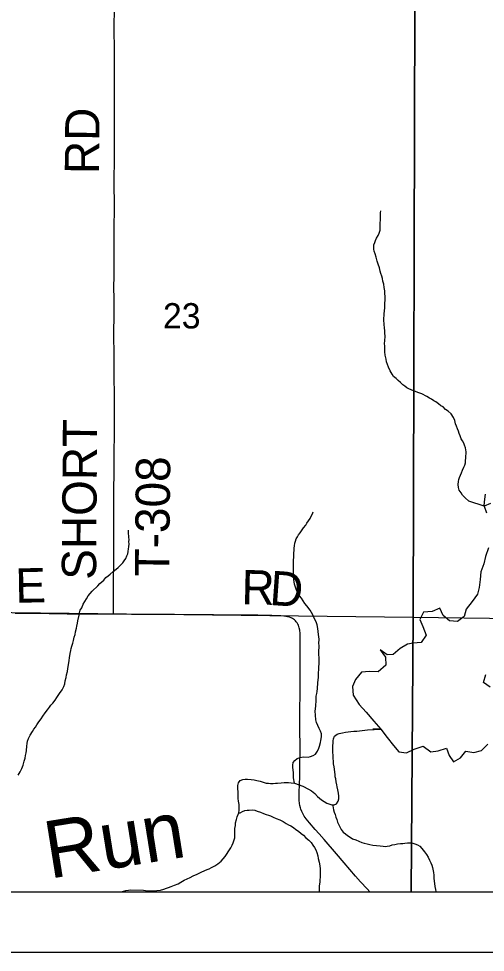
# Model space of a CAD drawing. Extents: x -8.8 to 41.4, y 0 to 34.6.
# Drawn here: x -7.104 to -6.331, y 14 to 15.544 of the extents above; entities that cross this region are included whole.
import ezdxf

# ---------------------------------------------------------------- set-up
doc = ezdxf.new("R2010")
doc.units = 0
for name, color, linetype in [('GM_X_Corporation', 7, 'Continuous'), ('GM_X_County_Road', 7, 'Continuous'), ('GM_X_Minor_River', 7, 'Continuous'), ('GM_X_Minor_River_Text', 7, 'Continuous'), ('GM_X_Section_Text', 7, 'Continuous'), ('GM_X_State_Shield', 7, 'Continuous'), ('GM_X_Township_Road', 7, 'Continuous'), ('GM_X_Township_Road_Text', 7, 'Continuous'), ('GM_X_Township_Text', 7, 'Continuous'), ('SH_Border', 7, 'Continuous')]:
    doc.layers.add(name, color=color, linetype=linetype)

msp = doc.modelspace()

# ---------------------------------------------------------------- linework, layer by layer
at = {"layer": 'GM_X_Corporation'}
msp.add_lwpolyline([(-8.6743, 18.6925), (-8.6743, 14.1), (-5.4442, 14.1), (-5.4432, 14.2265), (-5.4429, 14.2618), (-5.4404, 14.5882), (-5.4368, 15.0446), (-5.435, 15.3164), (-5.4282, 16.3507), (-5.4212, 16.5483), (-5.4129, 17.3836), (-5.4008, 18.6369)], dxfattribs=at)
for points in [[(-6.4479, 15.5667), (-6.4506, 14.5538), (-7.4475, 14.5649), (-7.4468, 15.5783)], [(-6.4479, 15.5667), (-5.4349, 15.5503), (-5.4351, 15.4586), (-5.4406, 14.5401), (-6.4506, 14.5538)], [(-7.4495, 14.1), (-6.4536, 14.1), (-6.4506, 14.5538), (-7.4475, 14.5649)], [(-6.4536, 14.1), (-5.4429, 14.1), (-5.4401, 14.4488), (-5.4406, 14.5401), (-6.4506, 14.5538)]]:
    msp.add_lwpolyline(points, close=True, dxfattribs=at)
at = {"layer": 'GM_X_County_Road'}
for points in [[(-6.6577, 14.5546), (-6.6586, 14.5548), (-6.6647, 14.5559), (-6.6696, 14.5562), (-6.6764, 14.5566), (-6.6845, 14.5569), (-6.6907, 14.557), (-6.6938, 14.5571), (-6.7074, 14.5574), (-6.7208, 14.5574), (-6.7242, 14.5574), (-6.7298, 14.5575), (-6.7497, 14.5576), (-6.7608, 14.5576), (-6.7807, 14.5578), (-6.8254, 14.5581), (-6.8453, 14.5583), (-6.8571, 14.5583), (-6.9167, 14.5588), (-6.9275, 14.5589), (-6.9346, 14.5589), (-6.9409, 14.559), (-6.9467, 14.559), (-6.9601, 14.5591), (-6.9756, 14.5591), (-6.9893, 14.5591), (-7.0011, 14.5591), (-7.0234, 14.5592), (-7.0533, 14.5596), (-7.0818, 14.5601), (-7.1091, 14.5603)], [(-6.522, 14.1), (-6.5268, 14.1048), (-6.5378, 14.1166), (-6.546, 14.1259), (-6.5645, 14.1477), (-6.5774, 14.1628), (-6.5976, 14.1864), (-6.6058, 14.1957), (-6.6124, 14.2031), (-6.6219, 14.2139), (-6.6275, 14.2206), (-6.6307, 14.2253), (-6.6333, 14.2295), (-6.6349, 14.2328), (-6.6363, 14.2364), (-6.637, 14.2388), (-6.638, 14.2427), (-6.6387, 14.2462), (-6.639, 14.2516), (-6.6391, 14.2568), (-6.639, 14.2631), (-6.6385, 14.2784), (-6.6383, 14.2898), (-6.6381, 14.3022), (-6.6379, 14.3127), (-6.6377, 14.3295), (-6.6377, 14.3443), (-6.6378, 14.3647), (-6.6379, 14.3758), (-6.6379, 14.387), (-6.6379, 14.4025), (-6.6376, 14.4255), (-6.6374, 14.4708), (-6.6375, 14.4963), (-6.6375, 14.5035), (-6.6374, 14.5168), (-6.6377, 14.5274), (-6.6382, 14.5328), (-6.6389, 14.5364), (-6.6405, 14.541), (-6.6412, 14.5425), (-6.6424, 14.5446), (-6.6439, 14.5465), (-6.645, 14.5478), (-6.6469, 14.5495), (-6.6487, 14.5508), (-6.6502, 14.5517), (-6.6525, 14.5528), (-6.6552, 14.5539), (-6.6577, 14.5546)]]:
    msp.add_lwpolyline(points, dxfattribs=at)
at = {"layer": 'GM_X_Minor_River'}
for points in [[(-6.3654, 14.8384), (-6.3664, 14.8418), (-6.369, 14.8457), (-6.3708, 14.8492), (-6.3726, 14.8538), (-6.374, 14.8576), (-6.3754, 14.8618), (-6.3772, 14.8653), (-6.3789, 14.8699), (-6.3803, 14.8738), (-6.3817, 14.8795), (-6.3838, 14.8845), (-6.3875, 14.8903), (-6.3923, 14.8946), (-6.3967, 14.8974), (-6.4008, 14.9017), (-6.4045, 14.9037), (-6.4082, 14.9068), (-6.4131, 14.91), (-6.4164, 14.9116), (-6.4202, 14.9144), (-6.4235, 14.916), (-6.4276, 14.9188), (-6.4358, 14.9236), (-6.4426, 14.9257), (-6.4467, 14.9273), (-6.4501, 14.9285), (-6.4576, 14.9318), (-6.461, 14.9334), (-6.4643, 14.9362), (-6.4677, 14.9385), (-6.4714, 14.9421), (-6.4754, 14.9452), (-6.4788, 14.9487), (-6.4832, 14.9523), (-6.4854, 14.9561), (-6.4883, 14.9612), (-6.4911, 14.9673), (-6.4929, 14.9719), (-6.4943, 14.9765), (-6.4953, 14.9807), (-6.4966, 14.9876), (-6.4972, 14.9926), (-6.4971, 14.9964), (-6.4973, 15.0025), (-6.4976, 15.0066), (-6.4971, 15.0108), (-6.4969, 15.0188), (-6.4971, 15.0237), (-6.4974, 15.0283), (-6.498, 15.0321), (-6.4986, 15.0386), (-6.4988, 15.0451), (-6.4985, 15.0564), (-6.498, 15.0602), (-6.4974, 15.0659), (-6.4973, 15.072), (-6.4967, 15.0792), (-6.4969, 15.0845), (-6.4971, 15.0895), (-6.4974, 15.0937), (-6.4984, 15.099), (-6.499, 15.1047), (-6.5007, 15.1097), (-6.5014, 15.1139), (-6.5024, 15.1181), (-6.5038, 15.1223), (-6.5048, 15.1262), (-6.5062, 15.1315), (-6.5083, 15.138), (-6.5101, 15.1426), (-6.5118, 15.1492), (-6.5135, 15.1549), (-6.5149, 15.1591), (-6.5156, 15.1626), (-6.5158, 15.166), (-6.5154, 15.1698), (-6.5141, 15.1735), (-6.5125, 15.1769), (-6.5109, 15.1807), (-6.5081, 15.1851), (-6.5065, 15.1889), (-6.5052, 15.1942), (-6.5048, 15.2067), (-6.5047, 15.2101), (-6.5044, 15.2227), (-6.5039, 15.2261)], [(-6.333, 14.7379), (-6.3585, 14.7462), (-6.3641, 14.7513), (-6.3685, 14.7556), (-6.3711, 14.7595), (-6.374, 14.7641), (-6.3753, 14.7687), (-6.376, 14.7733), (-6.3755, 14.7782), (-6.375, 14.7817), (-6.3737, 14.785), (-6.3721, 14.7888), (-6.3705, 14.7929), (-6.3685, 14.797), (-6.3664, 14.8019), (-6.3648, 14.8057), (-6.364, 14.8091), (-6.3635, 14.8129), (-6.363, 14.8174), (-6.3627, 14.8273), (-6.364, 14.8342), (-6.3654, 14.8384)], [(-6.333, 14.7379), (-6.3324, 14.7451), (-6.3309, 14.7576)], [(-6.6469, 14.2797), (-6.6485, 14.2885), (-6.6484, 14.2927), (-6.6486, 14.2969), (-6.6493, 14.3015), (-6.6495, 14.3057), (-6.6498, 14.3095), (-6.6489, 14.3136), (-6.6465, 14.3174), (-6.6423, 14.3203), (-6.6377, 14.322), (-6.6327, 14.323), (-6.6244, 14.3228), (-6.6206, 14.3235), (-6.616, 14.3252), (-6.6121, 14.3274), (-6.6089, 14.3326), (-6.6065, 14.3375), (-6.6057, 14.3409), (-6.604, 14.3469), (-6.6035, 14.3503), (-6.6022, 14.3564), (-6.6024, 14.3613), (-6.6038, 14.3659), (-6.606, 14.3702), (-6.6085, 14.3752), (-6.6102, 14.3798), (-6.6116, 14.3844), (-6.6122, 14.392), (-6.6124, 14.3985), (-6.6118, 14.4068), (-6.6111, 14.4167), (-6.6109, 14.4235), (-6.61, 14.4277), (-6.6096, 14.4311), (-6.609, 14.4364), (-6.608, 14.4455), (-6.6075, 14.4504), (-6.6074, 14.4546), (-6.6069, 14.4584), (-6.6065, 14.4713), (-6.6063, 14.4773), (-6.6062, 14.4834), (-6.6066, 14.4956), (-6.6062, 14.5074), (-6.6065, 14.5108), (-6.6063, 14.518), (-6.6066, 14.5214), (-6.6069, 14.5256), (-6.6081, 14.5355), (-6.6094, 14.5416), (-6.6108, 14.5466), (-6.6141, 14.5524), (-6.6166, 14.5582), (-6.6187, 14.5617), (-6.6209, 14.5655), (-6.6264, 14.5729), (-6.6297, 14.5768), (-6.6355, 14.5853), (-6.6385, 14.5892), (-6.641, 14.5935), (-6.6435, 14.5988), (-6.646, 14.6054), (-6.647, 14.6088), (-6.6473, 14.6123), (-6.6479, 14.6157), (-6.6478, 14.6191), (-6.6481, 14.6225), (-6.6487, 14.629), (-6.6486, 14.6324), (-6.6488, 14.6374), (-6.6484, 14.6415), (-6.6478, 14.6598), (-6.6473, 14.6651), (-6.6472, 14.6685), (-6.6467, 14.6723), (-6.6462, 14.6764), (-6.6454, 14.6798), (-6.6441, 14.6836), (-6.6421, 14.687), (-6.6401, 14.6903), (-6.6374, 14.6937), (-6.6342, 14.6985), (-6.6318, 14.7019), (-6.6283, 14.7063), (-6.6267, 14.7097), (-6.6212, 14.7172), (-6.6191, 14.7213), (-6.6171, 14.725), (-6.6159, 14.7284)], [(-6.9216, 14.6671), (-6.9211, 14.6705), (-6.9206, 14.6754), (-6.9209, 14.6789), (-6.9208, 14.6823), (-6.921, 14.6861), (-6.9215, 14.6945), (-6.9215, 14.6979)], [(-7.1041, 14.293), (-7.1009, 14.2982), (-7.0981, 14.3039), (-7.096, 14.3095), (-7.0943, 14.3163), (-7.093, 14.3208), (-7.0921, 14.3253), (-7.0913, 14.3299), (-7.0908, 14.3337), (-7.0902, 14.3409), (-7.0893, 14.3454), (-7.0888, 14.3492), (-7.0875, 14.3537), (-7.0844, 14.3589), (-7.0808, 14.3653), (-7.0784, 14.3687), (-7.0756, 14.3724), (-7.0732, 14.3761), (-7.0701, 14.381), (-7.0661, 14.3858), (-7.0634, 14.3903), (-7.0594, 14.3959), (-7.0558, 14.4011), (-7.0527, 14.4052), (-7.0503, 14.4089), (-7.0472, 14.4122), (-7.0433, 14.4171), (-7.0401, 14.4212), (-7.0361, 14.4279), (-7.0314, 14.4342), (-7.029, 14.4395), (-7.0273, 14.444), (-7.0264, 14.4489), (-7.0251, 14.4542), (-7.0242, 14.4587), (-7.0229, 14.4644), (-7.022, 14.4693), (-7.0211, 14.4753), (-7.0198, 14.4825), (-7.0193, 14.4867), (-7.0183, 14.4939), (-7.0174, 14.4988), (-7.0165, 14.5026), (-7.0153, 14.5063), (-7.014, 14.5112), (-7.0128, 14.5158), (-7.0115, 14.5211), (-7.0102, 14.5256), (-7.0093, 14.5297), (-7.008, 14.5358), (-7.0071, 14.5395), (-7.0063, 14.5441), (-7.0054, 14.5482), (-7.0032, 14.5577), (-7.0027, 14.5611), (-7.0015, 14.5656), (-6.9991, 14.5697), (-6.9966, 14.5757), (-6.9942, 14.5798), (-6.9915, 14.5843), (-6.9883, 14.5892), (-6.9851, 14.5933), (-6.982, 14.597), (-6.9722, 14.6062), (-6.9691, 14.6099), (-6.9625, 14.6154), (-6.959, 14.6195), (-6.9555, 14.6225), (-6.952, 14.625), (-6.9469, 14.6294), (-6.9423, 14.6335), (-6.9388, 14.636), (-6.9309, 14.6442), (-6.929, 14.6475), (-6.9262, 14.6513), (-6.9242, 14.6554), (-6.9229, 14.6588), (-6.9221, 14.6625), (-6.9216, 14.6671)], [(-6.7385, 14.2443), (-6.7395, 14.25), (-6.7402, 14.2542), (-6.7404, 14.2592), (-6.7402, 14.2649), (-6.7405, 14.2706), (-6.7407, 14.2759), (-6.7394, 14.2801), (-6.7367, 14.2838), (-6.7324, 14.2856), (-6.7286, 14.2862), (-6.7245, 14.2861), (-6.7188, 14.2856), (-6.7139, 14.285), (-6.7093, 14.2842), (-6.7037, 14.2829), (-6.6988, 14.2812), (-6.6939, 14.2799), (-6.6901, 14.2794), (-6.6867, 14.2793), (-6.6822, 14.2792), (-6.6784, 14.2795), (-6.6749, 14.2798), (-6.6692, 14.2804), (-6.6639, 14.2806), (-6.6605, 14.2809), (-6.6567, 14.2808), (-6.6522, 14.2803), (-6.6469, 14.2797), (-6.6333, 14.2748), (-6.6236, 14.27), (-6.6188, 14.2672), (-6.6132, 14.2624), (-6.6088, 14.2578), (-6.6055, 14.2546), (-6.6021, 14.2519), (-6.598, 14.2491), (-6.5935, 14.2467), (-6.5898, 14.2454), (-6.5853, 14.2438), (-6.5811, 14.2437), (-6.5776, 14.2455), (-6.5745, 14.25), (-6.5736, 14.2537), (-6.5735, 14.2583), (-6.5741, 14.2629), (-6.5751, 14.2686), (-6.5765, 14.2736), (-6.5767, 14.277), (-6.5781, 14.282), (-6.5787, 14.2866), (-6.5794, 14.2904), (-6.5797, 14.2942), (-6.5803, 14.2976), (-6.5809, 14.303), (-6.5812, 14.3068), (-6.5822, 14.3117), (-6.5824, 14.3167), (-6.5827, 14.3201), (-6.583, 14.3254), (-6.5836, 14.3308), (-6.5834, 14.335), (-6.5833, 14.3384), (-6.5832, 14.3422), (-6.5828, 14.3456), (-6.583, 14.3494), (-6.5822, 14.3532), (-6.5805, 14.3573), (-6.5763, 14.3606), (-6.5728, 14.3616), (-6.5675, 14.363), (-6.5625, 14.364), (-6.5534, 14.3653), (-6.5488, 14.3655), (-6.5439, 14.3658), (-6.5393, 14.3664), (-6.5351, 14.3667), (-6.5302, 14.3673), (-6.526, 14.3679), (-6.5042, 14.369), (-6.5173, 14.3689)], [(-6.9336, 14.1), (-6.9331, 14.1001), (-6.9297, 14.1011), (-6.9262, 14.1022), (-6.9216, 14.1028), (-6.9182, 14.1031), (-6.897, 14.1025), (-6.8936, 14.102), (-6.8875, 14.1018), (-6.8746, 14.1022), (-6.8685, 14.1028), (-6.8632, 14.1046), (-6.859, 14.106), (-6.8555, 14.107), (-6.8509, 14.1088), (-6.8455, 14.1109), (-6.8394, 14.1134), (-6.8348, 14.1159), (-6.8294, 14.1192), (-6.8244, 14.1217), (-6.8197, 14.1239), (-6.8147, 14.1264), (-6.8082, 14.1292), (-6.8047, 14.131), (-6.8001, 14.1328), (-6.7917, 14.1368), (-6.7882, 14.1382), (-6.7844, 14.14), (-6.7786, 14.1432), (-6.7736, 14.1465), (-6.7685, 14.1509), (-6.7615, 14.1583), (-6.7595, 14.1617), (-6.7555, 14.1677), (-6.752, 14.1725), (-6.7503, 14.177), (-6.7483, 14.1808), (-6.7458, 14.189), (-6.7456, 14.1963), (-6.7455, 14.2004), (-6.7454, 14.2046), (-6.7448, 14.2095), (-6.7443, 14.2141), (-6.743, 14.2194), (-6.7418, 14.2239), (-6.7393, 14.2307), (-6.7384, 14.2348), (-6.7383, 14.239), (-6.7385, 14.2443)], [(-6.7393, 14.2307), (-6.7367, 14.2306), (-6.7328, 14.2328), (-6.729, 14.2342), (-6.7255, 14.2348), (-6.7217, 14.2351), (-6.7172, 14.2354), (-6.7126, 14.2349), (-6.7085, 14.2332), (-6.7032, 14.2315), (-6.6984, 14.2295), (-6.6939, 14.2279), (-6.6901, 14.2266), (-6.6867, 14.2254), (-6.6822, 14.2234), (-6.677, 14.2213), (-6.6714, 14.2189), (-6.6657, 14.216), (-6.6605, 14.2132), (-6.6568, 14.2109), (-6.653, 14.2089), (-6.6486, 14.2061), (-6.6445, 14.2033), (-6.64, 14.2001), (-6.6356, 14.1966), (-6.6322, 14.1938), (-6.6282, 14.1895), (-6.623, 14.1852), (-6.6193, 14.1813), (-6.6164, 14.1774), (-6.6138, 14.1735), (-6.6117, 14.1693), (-6.6099, 14.1651), (-6.6081, 14.1597), (-6.6075, 14.1551), (-6.6062, 14.149), (-6.6052, 14.1429), (-6.6046, 14.1379), (-6.6043, 14.1334), (-6.6046, 14.1235), (-6.6051, 14.1201), (-6.6052, 14.1159), (-6.6058, 14.1099), (-6.6059, 14.1061), (-6.606, 14.1019), (-6.6057, 14.1)], [(-6.5834, 14.2422), (-6.5821, 14.2354), (-6.5811, 14.2319), (-6.5796, 14.2281), (-6.5783, 14.2235), (-6.5769, 14.2196), (-6.5755, 14.215), (-6.5733, 14.2108), (-6.5719, 14.2073), (-6.5697, 14.2031), (-6.5664, 14.1988), (-6.5627, 14.1957), (-6.559, 14.1929), (-6.5545, 14.1905), (-6.5508, 14.1877), (-6.5452, 14.186), (-6.5403, 14.1836), (-6.5354, 14.1816), (-6.5313, 14.1803), (-6.5264, 14.1791), (-6.5219, 14.1782), (-6.517, 14.1773), (-6.5113, 14.1767), (-6.5052, 14.1758), (-6.5003, 14.1753), (-6.4969, 14.1752), (-6.4935, 14.1755), (-6.4893, 14.1761), (-6.4851, 14.1775), (-6.4809, 14.1785), (-6.4763, 14.1792), (-6.4714, 14.1798), (-6.4676, 14.1801), (-6.4641, 14.1803), (-6.4599, 14.181), (-6.4546, 14.1808), (-6.4509, 14.1804), (-6.4475, 14.1791), (-6.4434, 14.1775), (-6.4392, 14.1755), (-6.4359, 14.1719), (-6.4315, 14.1661), (-6.4286, 14.1619), (-6.4257, 14.1572), (-6.4232, 14.1526), (-6.4214, 14.148), (-6.4196, 14.1438), (-6.4182, 14.1403), (-6.4169, 14.1319), (-6.4163, 14.1273), (-6.4161, 14.1224), (-6.4158, 14.1178), (-6.4152, 14.1136), (-6.4146, 14.109), (-6.4136, 14.1041), (-6.4129, 14.1006), (-6.4128, 14.1)]]:
    msp.add_lwpolyline(points, dxfattribs=at)
at = {"layer": 'GM_X_State_Shield'}
for points in [[(-6.3223, 14.7422), (-6.333, 14.7379), (-6.3288, 14.7264)], [(-6.3256, 14.6686), (-6.3309, 14.6547), (-6.3332, 14.6422), (-6.3382, 14.6291), (-6.3393, 14.6162), (-6.3412, 14.6033), (-6.3438, 14.592), (-6.3529, 14.5798), (-6.3624, 14.5675), (-6.3658, 14.5551), (-6.377, 14.5471), (-6.3903, 14.5478), (-6.4007, 14.5569), (-6.4064, 14.5688), (-6.419, 14.5635), (-6.4335, 14.5624), (-6.4392, 14.5504), (-6.4346, 14.5385), (-6.4289, 14.5243), (-6.4373, 14.5124), (-6.4502, 14.5109), (-6.4598, 14.5093), (-6.4717, 14.5024), (-6.4834, 14.4925), (-6.4933, 14.4921), (-6.5052, 14.5), (-6.4961, 14.488), (-6.4957, 14.475), (-6.5085, 14.464), (-6.5226, 14.4641), (-6.5359, 14.463), (-6.5461, 14.4511), (-6.551, 14.4395), (-6.5496, 14.425)], [(-6.323, 14.4384), (-6.3338, 14.4459), (-6.3303, 14.4591)], [(-6.5496, 14.425), (-6.5398, 14.4095), (-6.528, 14.397), (-6.5155, 14.3822), (-6.5042, 14.369), (-6.4932, 14.3553), (-6.483, 14.3417), (-6.4742, 14.3316), (-6.4617, 14.3297), (-6.4486, 14.3358), (-6.4337, 14.341), (-6.4214, 14.3312), (-6.4092, 14.3331), (-6.3951, 14.3376), (-6.3909, 14.3253), (-6.3836, 14.3152), (-6.372, 14.3213), (-6.363, 14.3328), (-6.3501, 14.3306), (-6.3371, 14.3336), (-6.3269, 14.3443)]]:
    msp.add_lwpolyline(points, dxfattribs=at)
at = {"layer": 'GM_X_Township_Road'}
msp.add_lwpolyline([(-6.9467, 14.559), (-6.9467, 14.5663), (-6.9466, 14.5818), (-6.9465, 14.6066), (-6.9463, 14.6222), (-6.9461, 14.6364), (-6.9461, 14.6408), (-6.946, 14.6482), (-6.946, 14.6686), (-6.946, 14.6804), (-6.9459, 14.6885), (-6.9459, 14.7021), (-6.9459, 14.7133), (-6.9458, 14.7201), (-6.9458, 14.7356), (-6.9458, 14.7412), (-6.946, 14.7692), (-6.9456, 14.7884), (-6.9454, 14.8139), (-6.9452, 14.8325), (-6.945, 14.8499), (-6.9449, 14.8592), (-6.9448, 14.8729), (-6.9448, 14.8896), (-6.9449, 14.8971), (-6.9449, 14.9095), (-6.945, 14.9251), (-6.9452, 14.948), (-6.9454, 14.9847), (-6.9458, 15.0244), (-6.9456, 15.0536), (-6.9456, 15.0797), (-6.9457, 15.1002), (-6.9456, 15.1176), (-6.9454, 15.1387), (-6.9452, 15.1685), (-6.9452, 15.1977), (-6.945, 15.23), (-6.9452, 15.2766), (-6.945, 15.3108), (-6.9449, 15.3437), (-6.945, 15.3692), (-6.9449, 15.4114), (-6.9451, 15.445), (-6.9451, 15.4642), (-6.9451, 15.4829), (-6.9452, 15.5357), (-6.9451, 15.5547)], dxfattribs=at)
at = {"layer": 'SH_Border'}
for p, q in [((-8.6743, 14.1), (-1.8743, 14.1)), ((-8.7743, 14), (-1.7743, 14))]:
    msp.add_line(p, q, dxfattribs=at)

# ---------------------------------------------------------------- texts
at = {"layer": 'GM_X_Minor_River_Text'}
msp.add_text('Run', height=0.09469, rotation=9.1343, dxfattribs=at).set_placement((-7.0526, 14.1215))
at = {"layer": 'GM_X_Section_Text'}
for s, rotation, p in [('RD', 89.5059, (-6.9704, 15.2866)), ('SHORT', 89.5803, (-6.9754, 14.6158)), ('T-308', 89.4383, (-6.8544, 14.6213))]:
    msp.add_text(s, height=0.05682, rotation=rotation, dxfattribs=at).set_placement(p)
at = {"layer": 'GM_X_Township_Road_Text'}
for s, rotation, p in [('E', 1.0529, (-7.1086, 14.5779)), ('R', 358.8154, (-6.7351, 14.5755)), ('D', 355.9331, (-6.6892, 14.5745))]:
    msp.add_text(s, height=0.0568, rotation=rotation, dxfattribs=at).set_placement(p)
at = {"layer": 'GM_X_Township_Text'}
msp.add_text('23', height=0.04186, rotation=0, dxfattribs=at).set_placement((-6.8647, 15.0315))

doc.saveas('drawing.dxf')
